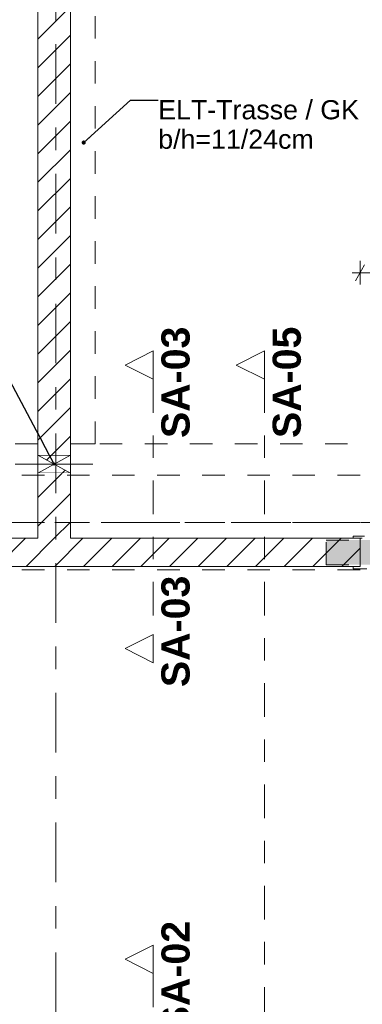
# Model space of a CAD drawing. Header units: metres. Extents: x -4 to 100, y -11 to 17.
# Tile 663 of 728: x 57.97 to 59.49, y 6.16 to 10.53. Entities that reach past the tile are written whole.
import ezdxf

# ---------------------------------------------------------------- set-up
doc = ezdxf.new("R2010")
doc.units = ezdxf.units.M
doc.header["$MEASUREMENT"] = 0
for name, pattern in [('Achse', [0.2, 0.1, -0.05, 0, -0.05]), ('Punktlinie eng', [0.0375, 0.0125, -0.025]), ('Schnittlinie', [0.3, 0.15, -0.075, 0, -0.075]), ('Strichlinie doppelt', [0.546806, 0.264583, -0.105833, 0.070556, -0.105833]), ('Strichlinie eng', [0.115, 0.075, -0.04]), ('Untersicht', [0.1, 0.075, -0.025]), ('Wipeout_Contour', [1, 0, -1])]:
    doc.linetypes.add(name, pattern=pattern)
for name, color, linetype in [('152 - Bemaßung_ Beschriftung.Ausbau', 7, 'Continuous'), ('203 - Marker.Schnitt - Ausbaudetail SA', 7, 'Continuous'), ('451 - Universal.Achsen Raster', 7, 'Continuous'), ('605 - Struktur.Wand Innen', 7, 'Continuous'), ('608 - Struktur.Träger', 7, 'Continuous'), ('650 - Abdeckung.Fußboden Aufbau', 7, 'Continuous'), ('Abbruch_605 - Struktur.Wand Innen', 7, 'Continuous'), ('Neubau_152 - Bemaßung_ Beschriftung.Ausbau', 7, 'Continuous'), ('Neubau_605 - Struktur.Wand Innen', 7, 'Continuous'), ('Neubau_615 - Struktur.Sturz', 7, 'Continuous'), ('Neubau_653 - Abdeckung.TB Verkofferung', 7, 'Continuous')]:
    doc.layers.add(name, color=color, linetype=linetype)
doc.styles.add('ERSTELLTER_STIL_1', font='txt')
doc.styles.add('ERSTELLTER_STIL_2', font='txt')
doc.linetypes.add('Abbruch 1', pattern='A,0,[1,2022.0244.A_L5A-PL02.03_iC_Grundriss 1.OG1.Shx,S=0.001984,R=0,X=0,Y=0],-0.25,0', length=0.25)
doc.dimstyles.new('ERSTELLTER_STIL__5', dxfattribs={"dimtxt": 0.1, "dimasz": 0.0532, "dimexe": 0.18, "dimexo": 0.0625, "dimgap": 0, "dimtad": 1, "dimtih": 1, "dimtoh": 1, "dimzin": 0, "dimdsep": 46, "dimtxsty": 'ERSTELLTER_STIL_2', "dimblk": 'ARROWHEAD_2', "dimblk1": 'ARROWHEAD_2', "dimblk2": 'ARROWHEAD_2', "dimcen": 0.09, "dimse1": 1, "dimse2": 1, "dimclrd": 7, "dimclre": 7, "dimclrt": 7, "dimazin": 0, "dimtfac": 1, "dimtdec": 4, "dimtmove": 0, "dimatfit": 3, "dimfxl": 1, "dimtolj": 1, "dimtzin": 0, "dimarcsym": 0})
doc.dimstyles.new('ERSTELLTER_STIL__8', dxfattribs={"dimtxt": 0.18, "dimasz": 0.03648, "dimexe": 0.18, "dimexo": 0.0625, "dimgap": 0, "dimtad": 0, "dimtih": 1, "dimtoh": 1, "dimdec": 4, "dimzin": 0, "dimdsep": 46, "dimcen": 0.09, "dimadec": 0, "dimazin": 0, "dimtfac": 1, "dimtdec": 4, "dimtmove": 0, "dimatfit": 3, "dimldrblk": 'ARROWHEAD_11', "dimfxl": 1, "dimtolj": 1, "dimtzin": 0, "dimarcsym": 0})
doc.dimstyles.new('ERSTELLTER_STIL__9', dxfattribs={"dimtxt": 0.18, "dimasz": 0.02736, "dimexe": 0.18, "dimexo": 0.0625, "dimgap": 0, "dimtad": 0, "dimtih": 1, "dimtoh": 1, "dimdec": 4, "dimzin": 0, "dimdsep": 46, "dimcen": 0.09, "dimadec": 0, "dimazin": 0, "dimtfac": 1, "dimtdec": 4, "dimtmove": 0, "dimatfit": 3, "dimldrblk": 'ARROWHEAD_11', "dimfxl": 1, "dimtolj": 1, "dimtzin": 0, "dimarcsym": 0})
pattern_1 = [(45, (0, 0), (-0.06363961, 0.06363961), [])]

# ---------------------------------------------------------------- blocks, each defined once
blk = doc.blocks.new('ARROWHEAD_11')
at = {"color": 0, "linetype": 'Continuous', "lineweight": 0}
blk.add_line((0, 0), (-1, 0), dxfattribs=at)
at = {"color": 0, "linetype": 'Continuous', "lineweight": 0, "const_width": 0.25, "flags": 128}
blk.add_lwpolyline([(-0.125, 0, 1), (0.125, 0, 1)], format="xyb", close=True, dxfattribs=at)
blk = doc.blocks.new('*D617')
at = {"layer": '152 - Bemaßung_ Beschriftung.Ausbau', "color": 7, "linetype": 'Continuous', "lineweight": 5}
for p, q in [((59.48, 9.3568), (59.48, 9.4618)), ((60.49, 9.3568), (60.49, 9.4618)), ((59.4458, 9.4093), (59.48, 9.4093)), ((59.5002, 9.4443), (59.4598, 9.3743)), ((59.48, 9.4093), (60.49, 9.4093)), ((60.5102, 9.4443), (60.4698, 9.3743))]:
    blk.add_line(p, q, dxfattribs=at)
at = {"layer": '152 - Bemaßung_ Beschriftung.Ausbau', "color": 7, "lineweight": 5, "char_height": 0.1, "attachment_point": 7, "style": 'ERSTELLTER_STIL_2'}
for s, insert in [('\\A1;{\\pql;\\fArial|b0|i0|c0|p38;2,13\\fArial|b0|i0|c0|p38;\\A1{\\H.66x;\\S5^  ;}}', (59.8269, 9.2699)), ('\\A1;{\\pql;\\fArial|b0|i0|c0|p38;1,01}', (59.852, 9.4293))]:
    blk.add_mtext(s, dxfattribs=dict(at, insert=insert))
blk = doc.blocks.new('ARROWHEAD_2')
at = {"color": 0, "linetype": 'Continuous', "lineweight": 0}
for p, q in [((0, 0), (-1, 0)), ((-0.378, -0.655), (0.378, 0.655))]:
    blk.add_line(p, q, dxfattribs=at)

msp = doc.modelspace()

# ---------------------------------------------------------------- hatches: boundary and pattern name
at = {"layer": 'Abbruch_605 - Struktur.Wand Innen', "linetype": 'Continuous', "lineweight": 0, "true_color": 0x000000}
h = msp.add_hatch(dxfattribs=at)
h.set_pattern_fill('MW_Ziegel_0001', color=18, style=0, pattern_type=2)
h.set_pattern_definition(pattern_1)
h.paths.add_polyline_path([(58.195, 8.6), (58.05, 8.6), (58.1225, 8.56)])
h = msp.add_hatch(dxfattribs=at)
h.set_pattern_fill('MW_Ziegel_0001', color=18, style=0, pattern_type=2)
h.set_pattern_definition(pattern_1)
h.paths.add_polyline_path([(58.05, 8.52), (58.195, 8.52), (58.1225, 8.56)])

# ---------------------------------------------------------------- linework, layer by layer
at = {"layer": '203 - Marker.Schnitt - Ausbaudetail SA', "color": 7, "linetype": 'Schnittlinie', "lineweight": 13}
msp.add_line((58.5624, 6.2975), (58.5624, 4.763), dxfattribs=at)
at = {"layer": '650 - Abdeckung.Fußboden Aufbau', "color": 7, "linetype": 'Continuous', "lineweight": 13, "flags": 128}
for points in [[(58.05, 8.23), (58.05, 12.99), (57.97, 12.99), (57.97, 13.445), (54.69, 13.445), (54.69, 12.99)], [(61.57, 8.23), (61.57, 8.51), (62.025, 8.51), (62.025, 12.99), (61.57, 12.99), (61.57, 13.445), (58.29, 13.445), (58.29, 12.99), (58.195, 12.99), (58.195, 8.23)], [(56.83, 8.23), (58.05, 8.23)], [(59.48, 8.23), (59.48, 8.105), (56.83, 8.105), (56.83, 8.23)], [(58.195, 8.23), (59.48, 8.23)]]:
    msp.add_lwpolyline(points, dxfattribs=at)
at = {"layer": '650 - Abdeckung.Fußboden Aufbau', "color": 7, "linetype": 'Strichlinie eng', "lineweight": 13, "flags": 128}
msp.add_lwpolyline([(60.49, 8.23), (59.48, 8.23)], dxfattribs=at)
at = {"layer": 'Abbruch_605 - Struktur.Wand Innen', "color": 7, "linetype": 'Abbruch 1', "lineweight": 18}
for p, q in [((58.195, 8.6), (58.05, 8.6)), ((58.05, 8.52), (58.195, 8.52))]:
    msp.add_line(p, q, dxfattribs=at)
at = {"layer": 'Abbruch_605 - Struktur.Wand Innen', "color": 160, "linetype": 'Abbruch 1', "lineweight": 5, "true_color": 0x3232ff}
msp.add_line((57.95, 8.56), (58.295, 8.56), dxfattribs=at)
msp.add_line((57.95, 8.56), (58.295, 8.56), dxfattribs=at)
at = {"layer": 'Abbruch_605 - Struktur.Wand Innen', "color": 7, "linetype": 'Abbruch 1', "lineweight": 18, "flags": 128}
for points in [[(58.05, 8.6), (58.05, 8.52)], [(58.195, 8.52), (58.195, 8.6)]]:
    msp.add_lwpolyline(points, dxfattribs=at)
at = {"layer": 'Neubau_605 - Struktur.Wand Innen', "color": 1, "linetype": 'Continuous', "lineweight": 9}
for p, q in [((58.05, 8.52), (58.195, 8.6)), ((58.05, 8.6), (58.195, 8.52))]:
    msp.add_line(p, q, dxfattribs=at)
at = {"layer": 'Neubau_653 - Abdeckung.TB Verkofferung', "color": 1, "linetype": 'Untersicht', "lineweight": 9}
for p, q in [((58.305, 8.6495), (58.305, 12.69)), ((58.05, 8.6495), (54.6, 8.6495)), ((58.05, 8.6495), (58.05, 8.23)), ((62.025, 8.6495), (58.195, 8.6495)), ((58.195, 8.6495), (58.195, 8.23)), ((58.05, 8.23), (54.6, 8.23)), ((62.025, 8.23), (58.195, 8.23))]:
    msp.add_line(p, q, dxfattribs=at)

# ---------------------------------------------------------------- texts
at = {"layer": '203 - Marker.Schnitt - Ausbaudetail SA', "color": 7, "lineweight": 13, "char_height": 0.125, "rotation": 90, "style": 'ERSTELLTER_STIL_1'}
for s, insert, attachment_point in [('\\A1;{\\pql;\\pt0;\\fArial|b1|i0|c0|p38;SA-03}', (58.7257, 8.6754), 7), ('\\A1;{\\pql;\\pt0;\\fArial|b1|i0|c0|p38;SA-05}', (59.2191, 8.6754), 7), ('\\A1;{\\pqr;\\pt0;\\fArial|b1|i0|c0|p38;SA-03}', (58.7257, 8.0641), 9), ('\\A1;{\\pql;\\pt0;\\fArial|b1|i0|c0|p38;SA-02}', (58.7257, 6.0359), 7)]:
    msp.add_mtext(s, dxfattribs=dict(at, insert=insert, attachment_point=attachment_point))
at = {"layer": 'Neubau_152 - Bemaßung_ Beschriftung.Ausbau', "color": 1, "linetype": 'Continuous', "lineweight": 13, "insert": (58.5846, 10.1761), "char_height": 0.085, "attachment_point": 1, "line_spacing_factor": 0.924256, "style": 'ERSTELLTER_STIL_2'}
msp.add_mtext('\\A1;{\\pql;\\fArial|b0|i0|c0|p38;ELT-Trasse / GK\\P\\pql;\\fArial|b0|i0|c0|p38;b/h=\\fArial|b0|i0|c0|p38;11\\fArial|b0|i0|c0|p38;/\\fArial|b0|i0|c0|p38;24\\fArial|b0|i0|c0|p38;cm}', dxfattribs=at)

# ---------------------------------------------------------------- leaders
at = {"layer": 'Neubau_152 - Bemaßung_ Beschriftung.Ausbau', "color": 1, "linetype": 'Continuous', "lineweight": 13, "annotation_type": 0, "has_hookline": 1, "hookline_direction": 0, "text_width": 0.8805}
msp.add_leader([(58.2541, 9.9879), (58.4617, 10.1761), (58.5846, 10.1761)], dimstyle='ERSTELLTER_STIL__8', dxfattribs=at)

# ---------------------------------------------------------------- next in the draw order: wipeouts: each hides what was drawn before it
at = {"color": 254, "linetype": 'Wipeout_Contour', "lineweight": 0, "ltscale": 176.102632}
msp.add_wipeout([(58.5624, 6.4225), (58.4374, 6.36), (58.5624, 6.2975)], dxfattribs=at).dxf.layer = '203 - Marker.Schnitt - Ausbaudetail SA'
at = {"color": 254, "linetype": 'Wipeout_Contour', "lineweight": 0, "ltscale": 236.622435}
msp.add_wipeout([(58.05, 13), (58.05, 8.6), (58.195, 8.6), (58.195, 13)], dxfattribs=at).dxf.layer = '605 - Struktur.Wand Innen'
at = {"color": 254, "linetype": 'Wipeout_Contour', "lineweight": 0, "ltscale": 234.899315}
msp.add_wipeout([(58.05, 8.23), (58.195, 8.23), (58.195, 8.52), (58.05, 8.52)], dxfattribs=at).dxf.layer = '605 - Struktur.Wand Innen'

# ---------------------------------------------------------------- next in the draw order: hatches: boundary and pattern name
at = {"layer": '605 - Struktur.Wand Innen', "linetype": 'Continuous', "lineweight": 0, "true_color": 0x000000}
h = msp.add_hatch(dxfattribs=at)
h.set_pattern_fill('MW_Ziegel_0001', color=18, style=0, pattern_type=2)
h.set_pattern_definition(pattern_1)
h.paths.add_polyline_path([(58.05, 13), (58.05, 8.6), (58.195, 8.6), (58.195, 13)])
h = msp.add_hatch(dxfattribs=at)
h.set_pattern_fill('MW_Ziegel_0001', color=18, style=0, pattern_type=2)
h.set_pattern_definition(pattern_1)
h.paths.add_polyline_path([(58.05, 8.23), (58.195, 8.23), (58.195, 8.52), (58.05, 8.52)])

# ---------------------------------------------------------------- next in the draw order: linework, layer by layer
at = {"layer": '203 - Marker.Schnitt - Ausbaudetail SA', "color": 7, "linetype": 'Continuous', "lineweight": 13, "flags": 128}
msp.add_lwpolyline([(58.5624, 6.4225), (58.5624, 6.2975), (58.4374, 6.36)], close=True, dxfattribs=at)
at = {"layer": '451 - Universal.Achsen Raster', "color": 160, "linetype": 'Strichlinie doppelt', "lineweight": 9, "true_color": 0x3232ff}
msp.add_line((64.935, 8.3), (-3.175, 8.3), dxfattribs=at)
at = {"layer": '605 - Struktur.Wand Innen', "color": 7, "linetype": 'Continuous', "lineweight": 18, "flags": 128}
for points in [[(58.05, 13), (58.05, 8.6)], [(58.195, 8.6), (58.195, 13)], [(58.05, 8.52), (58.05, 8.23)], [(58.195, 8.23), (58.195, 8.52)]]:
    msp.add_lwpolyline(points, dxfattribs=at)
at = {"layer": '608 - Struktur.Träger', "color": 7, "linetype": 'Untersicht', "lineweight": 13}
msp.add_line((0.38, 8.51), (61.88, 8.51), dxfattribs=at)
at = {"layer": '608 - Struktur.Träger', "color": 7, "linetype": 'Achse', "lineweight": 9}
msp.add_line((0.38, 8.3), (61.88, 8.3), dxfattribs=at)
at = {"layer": 'Neubau_653 - Abdeckung.TB Verkofferung', "color": 1, "linetype": 'Untersicht', "lineweight": 9}
for p, q in [((58.195, 8.6495), (58.195, 12.69)), ((58.305, 8.6495), (58.195, 8.6495))]:
    msp.add_line(p, q, dxfattribs=at)

# ---------------------------------------------------------------- next in the draw order: leaders
at = {"layer": 'Neubau_152 - Bemaßung_ Beschriftung.Ausbau', "color": 1, "linetype": 'Continuous', "lineweight": 13, "annotation_type": 0, "has_hookline": 1, "hookline_direction": 1, "text_width": 0.8253}
msp.add_leader([(58.1225, 8.56), (57.9264, 8.9316), (57.8853, 8.9316)], dimstyle='ERSTELLTER_STIL__9', dxfattribs=at)

# ---------------------------------------------------------------- next in the draw order: wipeouts: each hides what was drawn before it
at = {"color": 254, "linetype": 'Wipeout_Contour', "lineweight": 0, "ltscale": 234.906168}
msp.add_wipeout([(59.48, 8.23), (56.83, 8.23), (56.83, 8.105), (59.48, 8.105)], dxfattribs=at).dxf.layer = '605 - Struktur.Wand Innen'

# ---------------------------------------------------------------- next in the draw order: hatches: boundary and pattern name
at = {"layer": '605 - Struktur.Wand Innen', "linetype": 'Continuous', "lineweight": 0, "true_color": 0x000000}
h = msp.add_hatch(dxfattribs=at)
h.set_pattern_fill('MW_Ziegel_0001', color=18, style=0, pattern_type=2)
h.set_pattern_definition(pattern_1)
h.paths.add_polyline_path([(59.48, 8.23), (56.83, 8.23), (56.83, 8.105), (59.48, 8.105)])
at = {"layer": 'Neubau_615 - Struktur.Sturz', "linetype": 'Continuous', "lineweight": 0, "true_color": 0x3f0000}
msp.add_hatch(color=18, dxfattribs=at).paths.add_polyline_path([(59.33, 8.2225), (59.33, 8.1125), (60.64, 8.1125), (60.64, 8.2225)])

# ---------------------------------------------------------------- next in the draw order: linework, layer by layer
at = {"layer": '203 - Marker.Schnitt - Ausbaudetail SA', "color": 7, "linetype": 'Schnittlinie', "lineweight": 13}
for p, q in [((58.5624, 8.937), (58.5624, 7.8025)), ((59.0558, 8.937), (59.0558, 4.763))]:
    msp.add_line(p, q, dxfattribs=at)
at = {"layer": '451 - Universal.Achsen Raster', "color": 160, "linetype": 'Strichlinie doppelt', "lineweight": 9, "true_color": 0x3232ff}
msp.add_line((58.13, -10.585), (58.13, 16.355), dxfattribs=at)
at = {"layer": '605 - Struktur.Wand Innen', "color": 1, "linetype": 'Continuous', "lineweight": 13}
for p, q in [((59.5, 8.24), (59.45, 8.24)), ((59.45, 8.24), (59.45, 8.23)), ((59.45, 8.23), (59.48, 8.23)), ((59.48, 8.23), (59.48, 8.105)), ((59.48, 8.105), (59.45, 8.105)), ((59.45, 8.105), (59.45, 8.095)), ((59.45, 8.095), (59.51, 8.095))]:
    msp.add_line(p, q, dxfattribs=at)
at = {"layer": '605 - Struktur.Wand Innen', "color": 7, "linetype": 'Continuous', "lineweight": 18}
msp.add_line((59.48, 8.23), (59.48, 8.105), dxfattribs=at)
msp.add_line((59.48, 8.23), (59.48, 8.105), dxfattribs=at)
msp.add_line((59.48, 8.23), (59.48, 8.105), dxfattribs=at)
at = {"layer": '605 - Struktur.Wand Innen', "color": 7, "linetype": 'Continuous', "lineweight": 18, "flags": 128}
for points in [[(58.05, 8.23), (56.83, 8.23)], [(59.48, 8.23), (58.195, 8.23)], [(56.83, 8.105), (59.48, 8.105)]]:
    msp.add_lwpolyline(points, dxfattribs=at)
at = {"layer": '608 - Struktur.Träger', "color": 7, "linetype": 'Untersicht', "lineweight": 13}
msp.add_line((0.38, 8.09), (61.88, 8.09), dxfattribs=at)
at = {"layer": 'Neubau_615 - Struktur.Sturz', "color": 1, "linetype": 'Punktlinie eng', "lineweight": 13}
for p, q in [((59.33, 8.2225), (60.64, 8.2225)), ((59.33, 8.1125), (59.33, 8.2225)), ((59.33, 8.1125), (60.64, 8.1125))]:
    msp.add_line(p, q, dxfattribs=at)

# ---------------------------------------------------------------- next in the draw order: dimensions: what is measured, and where the dimension line sits
at = {"layer": '152 - Bemaßung_ Beschriftung.Ausbau', "color": 7, "linetype": 'Continuous', "lineweight": 5}
dim = msp.add_linear_dim(base=(60.49, 9.4093), p1=(59.48, 8.24), p2=(60.49, 8.24), dimstyle='ERSTELLTER_STIL__5', dxfattribs=at)
dim.commit()
dim.dimension.update_dxf_attribs({"geometry": '*D617', "text_midpoint": (59.9818, 9.4793), "dimtype": 160})

# ---------------------------------------------------------------- next in the draw order: wipeouts: each hides what was drawn before it
at = {"color": 254, "linetype": 'Wipeout_Contour', "lineweight": 0, "ltscale": 177.135505}
msp.add_wipeout([(58.5624, 9.062), (58.4374, 8.9995), (58.5624, 8.937)], dxfattribs=at).dxf.layer = '203 - Marker.Schnitt - Ausbaudetail SA'
at = {"color": 254, "linetype": 'Wipeout_Contour', "lineweight": 0, "ltscale": 178.598485}
msp.add_wipeout([(59.0558, 9.062), (58.9308, 8.9995), (59.0558, 8.937)], dxfattribs=at).dxf.layer = '203 - Marker.Schnitt - Ausbaudetail SA'
at = {"color": 254, "linetype": 'Wipeout_Contour', "lineweight": 0, "ltscale": 176.599113}
msp.add_wipeout([(58.5624, 7.6775), (58.5624, 7.8025), (58.4374, 7.74)], dxfattribs=at).dxf.layer = '203 - Marker.Schnitt - Ausbaudetail SA'

# ---------------------------------------------------------------- next in the draw order: linework, layer by layer
at = {"layer": '203 - Marker.Schnitt - Ausbaudetail SA', "color": 7, "linetype": 'Continuous', "lineweight": 13, "flags": 128}
for points in [[(58.5624, 9.062), (58.5624, 8.937), (58.4374, 8.9995)], [(59.0558, 9.062), (59.0558, 8.937), (58.9308, 8.9995)], [(58.5624, 7.6775), (58.5624, 7.8025), (58.4374, 7.74)]]:
    msp.add_lwpolyline(points, close=True, dxfattribs=at)

doc.saveas('drawing.dxf')
